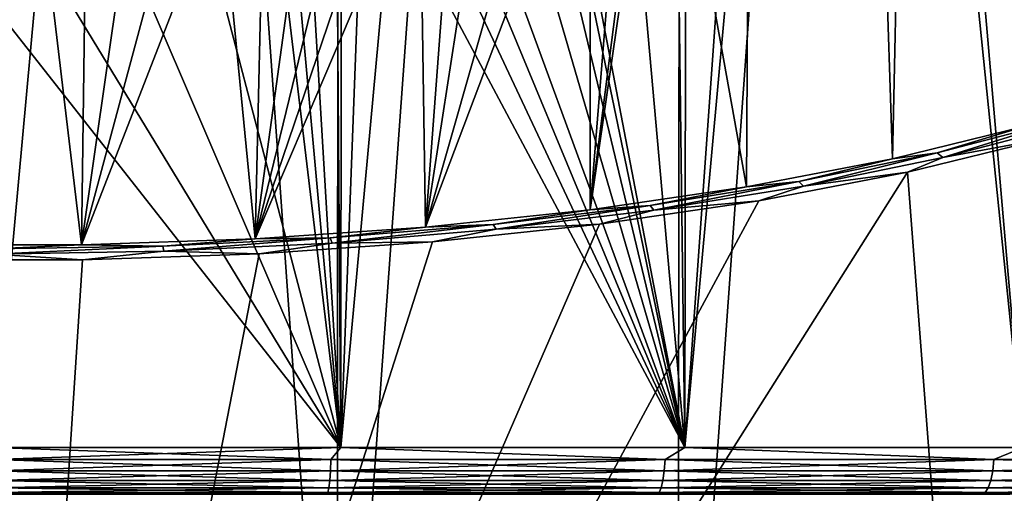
# Model space of a CAD drawing. Header units: millimetres. Extents: x -24 to 24, y 0 to 188.
# Tile 362 of 460: x 0.17 to 6.52, y 150.81 to 153.86. Entities that reach past the tile are written whole.
import ezdxf

# ---------------------------------------------------------------- set-up
doc = ezdxf.new("R2010")
doc.units = ezdxf.units.MM
doc.header["$LTSCALE"] = 58.620611
for name, color, linetype in [('166', 7, 'CONTINUOUS'), ('169', 7, 'CONTINUOUS'), ('401', 7, 'CONTINUOUS'), ('402', 7, 'CONTINUOUS'), ('75', 7, 'CONTINUOUS'), ('88', 7, 'CONTINUOUS')]:
    doc.layers.add(name, color=color, linetype=linetype)

msp = doc.modelspace()

# ---------------------------------------------------------------- linework, layer by layer
at = {"layer": '166', "color": 7, "linetype": 'CONTINUOUS'}
for points in [[(6.7698, 153.0941, 157.1599), (6.6068, 143.5251, 126.8073), (5.8907, 152.8778, 156.4547), (6.7698, 153.0941, 157.1599)], [(6.6068, 143.5251, 126.8073), (0, 143.5468, 126.8004), (5.8907, 152.8778, 156.4547), (6.6068, 143.5251, 126.8073)], [(5.8907, 152.8778, 156.4547), (0, 143.5468, 126.8004), (4.9317, 152.6933, 155.8516), (5.8907, 152.8778, 156.4547)], [(4.9317, 152.6933, 155.8516), (0, 143.5468, 126.8004), (3.9061, 152.543, 155.3591), (4.9317, 152.6933, 155.8516)], [(3.9061, 152.543, 155.3591), (0, 143.5468, 126.8004), (2.8278, 152.4286, 154.9837), (3.9061, 152.543, 155.3591)], [(2.8278, 152.4286, 154.9837), (0, 143.5468, 126.8004), (1.7113, 152.3516, 154.7307), (2.8278, 152.4286, 154.9837)], [(0.5718, 152.3128, 154.6033), (0, 143.5468, 126.8004), (-0.576, 152.3128, 154.6033), (0.5718, 152.3128, 154.6033)], [(1.7113, 152.3516, 154.7307), (0, 143.5468, 126.8004), (0.5718, 152.3128, 154.6033), (1.7113, 152.3516, 154.7307)]]:
    msp.add_3dface(points, dxfattribs=at)
at = {"layer": '169', "color": 7, "linetype": 'CONTINUOUS'}
for points in [[(0, 147.642, 255.5309), (2.2148, 147.6112, 255.4333), (0, 178.708, 246.0331), (0, 147.642, 255.5309)], [(0, 178.708, 246.0331), (2.2148, 147.6112, 255.4333), (2.2341, 178.675, 245.9355), (0, 178.708, 246.0331)], [(2.2341, 178.675, 245.9355), (2.2148, 147.6112, 255.4333), (4.4497, 178.5763, 245.6435), (2.2341, 178.675, 245.9355)], [(2.2148, 147.6112, 255.4333), (4.4108, 147.5191, 255.1411), (4.4497, 178.5763, 245.6435), (2.2148, 147.6112, 255.4333)], [(4.4497, 178.5763, 245.6435), (4.4108, 147.5191, 255.1411), (6.6281, 178.4128, 245.1594), (4.4497, 178.5763, 245.6435)], [(4.4108, 147.5191, 255.1411), (6.5691, 147.3664, 254.657), (6.6281, 178.4128, 245.1594), (4.4108, 147.5191, 255.1411)]]:
    msp.add_3dface(points, dxfattribs=at)
at = {"layer": '401', "color": 7, "linetype": 'CONTINUOUS'}
for points in [[(6.8992, 153.2165, 157.4093), (6.1182, 152.9733, 156.6751), (6.0829, 153.0027, 156.7124), (6.8992, 153.2165, 157.4093)], [(6.8992, 153.2165, 157.4093), (6.0829, 153.0027, 156.7124), (6.6598, 153.1764, 157.2592), (6.8992, 153.2165, 157.4093)], [(6.9392, 153.1883, 157.3761), (6.1182, 152.9733, 156.6751), (6.8992, 153.2165, 157.4093), (6.9392, 153.1883, 157.3761)], [(6.6598, 153.1764, 157.2592), (6.0829, 153.0027, 156.7124), (5.7955, 152.9638, 156.5658), (6.6598, 153.1764, 157.2592)], [(6.9392, 153.1883, 157.3761), (6.7698, 153.0941, 157.1599), (6.1182, 152.9733, 156.6751), (6.9392, 153.1883, 157.3761)], [(6.7698, 153.0941, 157.1599), (5.8907, 152.8778, 156.4547), (6.1182, 152.9733, 156.6751), (6.7698, 153.0941, 157.1599)], [(6.0829, 153.0027, 156.7124), (5.2202, 152.7871, 156.0663), (5.1901, 152.8175, 156.1071), (6.0829, 153.0027, 156.7124)], [(6.0829, 153.0027, 156.7124), (5.1901, 152.8175, 156.1071), (5.7955, 152.9638, 156.5658), (6.0829, 153.0027, 156.7124)], [(6.1182, 152.9733, 156.6751), (5.2202, 152.7871, 156.0663), (6.0829, 153.0027, 156.7124), (6.1182, 152.9733, 156.6751)], [(5.7955, 152.9638, 156.5658), (5.1901, 152.8175, 156.1071), (4.8525, 152.7825, 155.9728), (5.7955, 152.9638, 156.5658)], [(6.1182, 152.9733, 156.6751), (5.8907, 152.8778, 156.4547), (5.2202, 152.7871, 156.0663), (6.1182, 152.9733, 156.6751)], [(5.8907, 152.8778, 156.4547), (4.9317, 152.6933, 155.8516), (5.2202, 152.7871, 156.0663), (5.8907, 152.8778, 156.4547)], [(5.1901, 152.8175, 156.1071), (4.2565, 152.6317, 155.5573), (4.232, 152.6631, 155.6011), (5.1901, 152.8175, 156.1071)], [(5.1901, 152.8175, 156.1071), (4.232, 152.6631, 155.6011), (4.8525, 152.7825, 155.9728), (5.1901, 152.8175, 156.1071)], [(5.2202, 152.7871, 156.0663), (4.2565, 152.6317, 155.5573), (5.1901, 152.8175, 156.1071), (5.2202, 152.7871, 156.0663)], [(4.8525, 152.7825, 155.9728), (4.232, 152.6631, 155.6011), (3.8441, 152.6347, 155.4885), (4.8525, 152.7825, 155.9728)], [(5.2202, 152.7871, 156.0663), (4.9317, 152.6933, 155.8516), (4.2565, 152.6317, 155.5573), (5.2202, 152.7871, 156.0663)], [(4.9317, 152.6933, 155.8516), (3.9061, 152.543, 155.3591), (4.2565, 152.6317, 155.5573), (4.9317, 152.6933, 155.8516)], [(3.8441, 152.6347, 155.4885), (3.2206, 152.5411, 155.2008), (2.7836, 152.5223, 155.1193), (3.8441, 152.6347, 155.4885)], [(4.232, 152.6631, 155.6011), (3.2393, 152.5091, 155.1547), (3.2206, 152.5411, 155.2008), (4.232, 152.6631, 155.6011)], [(4.232, 152.6631, 155.6011), (3.2206, 152.5411, 155.2008), (3.8441, 152.6347, 155.4885), (4.232, 152.6631, 155.6011)], [(4.2565, 152.6317, 155.5573), (3.2393, 152.5091, 155.1547), (4.232, 152.6631, 155.6011), (4.2565, 152.6317, 155.5573)], [(4.2565, 152.6317, 155.5573), (3.9061, 152.543, 155.3591), (3.2393, 152.5091, 155.1547), (4.2565, 152.6317, 155.5573)], [(2.7836, 152.5223, 155.1193), (2.1687, 152.4531, 154.9113), (1.6855, 152.4467, 154.8703), (2.7836, 152.5223, 155.1193)], [(3.2206, 152.5411, 155.2008), (2.1813, 152.4206, 154.8635), (2.1687, 152.4531, 154.9113), (3.2206, 152.5411, 155.2008)], [(3.2206, 152.5411, 155.2008), (2.1687, 152.4531, 154.9113), (2.7836, 152.5223, 155.1193), (3.2206, 152.5411, 155.2008)], [(3.2393, 152.5091, 155.1547), (2.1813, 152.4206, 154.8635), (3.2206, 152.5411, 155.2008), (3.2393, 152.5091, 155.1547)], [(3.2393, 152.5091, 155.1547), (2.8278, 152.4286, 154.9837), (2.1813, 152.4206, 154.8635), (3.2393, 152.5091, 155.1547)], [(3.9061, 152.543, 155.3591), (2.8278, 152.4286, 154.9837), (3.2393, 152.5091, 155.1547), (3.9061, 152.543, 155.3591)], [(1.6855, 152.4467, 154.8703), (1.0896, 152.4, 154.7362), (0.5647, 152.4087, 154.745), (1.6855, 152.4467, 154.8703)], [(2.1687, 152.4531, 154.9113), (1.0959, 152.3672, 154.6875), (1.0896, 152.4, 154.7362), (2.1687, 152.4531, 154.9113)], [(2.1687, 152.4531, 154.9113), (1.0896, 152.4, 154.7362), (1.6855, 152.4467, 154.8703), (2.1687, 152.4531, 154.9113)], [(2.1813, 152.4206, 154.8635), (1.0959, 152.3672, 154.6875), (2.1687, 152.4531, 154.9113), (2.1813, 152.4206, 154.8635)], [(2.8278, 152.4286, 154.9837), (1.7113, 152.3516, 154.7307), (2.1813, 152.4206, 154.8635), (2.8278, 152.4286, 154.9837)], [(0.5647, 152.4087, 154.745), (-0.0032, 152.3824, 154.6779), (-0.5641, 152.4089, 154.7449), (0.5647, 152.4087, 154.745)], [(1.0896, 152.4, 154.7362), (-0.0032, 152.3824, 154.6779), (0.5647, 152.4087, 154.745), (1.0896, 152.4, 154.7362)], [(1.0959, 152.3672, 154.6875), (-0.0032, 152.3495, 154.6288), (1.0896, 152.4, 154.7362), (1.0959, 152.3672, 154.6875)], [(1.0896, 152.4, 154.7362), (-0.0032, 152.3495, 154.6288), (-0.0032, 152.3824, 154.6779), (1.0896, 152.4, 154.7362)], [(1.0959, 152.3672, 154.6875), (0.5718, 152.3128, 154.6033), (-0.0032, 152.3495, 154.6288), (1.0959, 152.3672, 154.6875)], [(1.7113, 152.3516, 154.7307), (0.5718, 152.3128, 154.6033), (1.0959, 152.3672, 154.6875), (1.7113, 152.3516, 154.7307)], [(2.1813, 152.4206, 154.8635), (1.7113, 152.3516, 154.7307), (1.0959, 152.3672, 154.6875), (2.1813, 152.4206, 154.8635)], [(0.5718, 152.3128, 154.6033), (-0.576, 152.3128, 154.6033), (-0.0032, 152.3495, 154.6288), (0.5718, 152.3128, 154.6033)]]:
    msp.add_3dface(points, dxfattribs=at)
at = {"layer": '402', "color": 7, "linetype": 'CONTINUOUS'}
for points in [[(4.9905, 177.4877, 234.33), (4.8525, 152.7825, 155.9728), (4.308, 155.8268, 165.6193), (4.9905, 177.4877, 234.33)], [(5.7955, 152.9638, 156.5658), (4.8525, 152.7825, 155.9728), (4.9905, 177.4877, 234.33), (5.7955, 152.9638, 156.5658)], [(6.3188, 177.2988, 233.7578), (5.7955, 152.9638, 156.5658), (4.9905, 177.4877, 234.33), (6.3188, 177.2988, 233.7578)], [(6.6598, 153.1764, 157.2592), (5.7955, 152.9638, 156.5658), (6.3188, 177.2988, 233.7578), (6.6598, 153.1764, 157.2592)], [(7.5755, 177.0674, 233.0547), (6.6598, 153.1764, 157.2592), (6.3188, 177.2988, 233.7578), (7.5755, 177.0674, 233.0547)], [(4.8525, 152.7825, 155.9728), (3.8441, 152.6347, 155.4885), (4.308, 155.8268, 165.6193), (4.8525, 152.7825, 155.9728)], [(4.308, 155.8268, 165.6193), (3.8441, 152.6347, 155.4885), (4.2297, 155.6572, 165.0801), (4.308, 155.8268, 165.6193)], [(4.2297, 155.6572, 165.0801), (3.8441, 152.6347, 155.4885), (4.0743, 155.4924, 164.5552), (4.2297, 155.6572, 165.0801)], [(4.0743, 155.4924, 164.5552), (3.8441, 152.6347, 155.4885), (3.8441, 155.3352, 164.0533), (4.0743, 155.4924, 164.5552)], [(3.8441, 152.6347, 155.4885), (2.7836, 152.5223, 155.1193), (3.8441, 155.3352, 164.0533), (3.8441, 152.6347, 155.4885)], [(3.8441, 155.3352, 164.0533), (2.7836, 152.5223, 155.1193), (3.5426, 155.1885, 163.5838), (3.8441, 155.3352, 164.0533)], [(3.5426, 155.1885, 163.5838), (2.7836, 152.5223, 155.1193), (3.1747, 155.0548, 163.1555), (3.5426, 155.1885, 163.5838)], [(3.1747, 155.0548, 163.1555), (2.7836, 152.5223, 155.1193), (2.9675, 154.9937, 162.9592), (3.1747, 155.0548, 163.1555)], [(2.9675, 154.9937, 162.9592), (2.7836, 152.5223, 155.1193), (2.7461, 154.9367, 162.7762), (2.9675, 154.9937, 162.9592)], [(2.7836, 152.5223, 155.1193), (1.6855, 152.4467, 154.8703), (2.7461, 154.9367, 162.7762), (2.7836, 152.5223, 155.1193)], [(2.7461, 154.9367, 162.7762), (1.6855, 152.4467, 154.8703), (2.5116, 154.8843, 162.6078), (2.7461, 154.9367, 162.7762)], [(2.5116, 154.8843, 162.6078), (1.6855, 152.4467, 154.8703), (2.2648, 154.8366, 162.4544), (2.5116, 154.8843, 162.6078)], [(2.2648, 154.8366, 162.4544), (1.6855, 152.4467, 154.8703), (2.0068, 154.7939, 162.3169), (2.2648, 154.8366, 162.4544)], [(2.0068, 154.7939, 162.3169), (1.6855, 152.4467, 154.8703), (1.7389, 154.7564, 162.1962), (2.0068, 154.7939, 162.3169)], [(1.6855, 152.4467, 154.8703), (0.5647, 152.4087, 154.745), (1.4627, 154.7244, 162.093), (1.6855, 152.4467, 154.8703)], [(1.4627, 154.7244, 162.093), (0.5647, 152.4087, 154.745), (1.1793, 154.698, 162.0077), (1.4627, 154.7244, 162.093)], [(1.7389, 154.7564, 162.1962), (1.6855, 152.4467, 154.8703), (1.4627, 154.7244, 162.093), (1.7389, 154.7564, 162.1962)], [(0.5647, 152.4087, 154.745), (-0.5641, 152.4089, 154.7449), (0.2986, 154.6535, 161.8639), (0.5647, 152.4087, 154.745)], [(0.2986, 154.6535, 161.8639), (-0.5641, 152.4089, 154.7449), (0.0005, 154.6505, 161.8542), (0.2986, 154.6535, 161.8639)], [(0.5958, 154.6624, 161.8929), (0.5647, 152.4087, 154.745), (0.2986, 154.6535, 161.8639), (0.5958, 154.6624, 161.8929)], [(1.1793, 154.698, 162.0077), (0.5647, 152.4087, 154.745), (0.89, 154.6773, 161.9409), (1.1793, 154.698, 162.0077)], [(0.89, 154.6773, 161.9409), (0.5647, 152.4087, 154.745), (0.5958, 154.6624, 161.8929), (0.89, 154.6773, 161.9409)]]:
    msp.add_3dface(points, dxfattribs=at)
at = {"layer": '75', "color": 7, "linetype": 'CONTINUOUS'}
for points in [[(4.2949, 163.7199, 23.8666), (3.241, 157.442, 24.0324), (4.4559, 151.1, 23.8371), (4.2949, 163.7199, 23.8666)], [(5.3529, 163.7006, 23.6518), (4.2949, 163.7199, 23.8666), (4.4559, 151.1, 23.8371), (5.3529, 163.7006, 23.6518)], [(6.6363, 151.1, 23.3243), (5.3529, 163.7006, 23.6518), (4.4559, 151.1, 23.8371), (6.6363, 151.1, 23.3243)], [(6.4006, 163.6771, 23.3901), (5.3529, 163.7006, 23.6518), (6.6363, 151.1, 23.3243), (6.4006, 163.6771, 23.3901)], [(7.0363, 163.6609, 23.2067), (6.4006, 163.6771, 23.3901), (6.6363, 151.1, 23.3243), (7.0363, 163.6609, 23.2067)], [(0, 163.3645, -24.25), (1.1248, 163.3645, -24.2239), (0, 151.1, -24.25), (0, 163.3645, -24.25)], [(0, 151.1, -24.25), (1.1248, 163.3645, -24.2239), (2.2375, 151.1, -24.1466), (0, 151.1, -24.25)], [(1.1248, 163.3645, -24.2239), (2.2471, 163.3645, -24.1457), (2.2375, 151.1, -24.1466), (1.1248, 163.3645, -24.2239)], [(2.2471, 163.3645, -24.1457), (3.3646, 163.3645, -24.0155), (2.2375, 151.1, -24.1466), (2.2471, 163.3645, -24.1457)], [(2.2375, 151.1, -24.1466), (3.3646, 163.3645, -24.0155), (4.4559, 151.1, -23.8371), (2.2375, 151.1, -24.1466)], [(3.3646, 163.3645, -24.0155), (4.4748, 163.3645, -23.8336), (4.4559, 151.1, -23.8371), (3.3646, 163.3645, -24.0155)], [(4.4748, 163.3645, -23.8336), (5.5755, 163.3645, -23.6004), (4.4559, 151.1, -23.8371), (4.4748, 163.3645, -23.8336)], [(4.4559, 151.1, -23.8371), (5.5755, 163.3645, -23.6004), (6.6363, 151.1, -23.3243), (4.4559, 151.1, -23.8371)], [(5.5755, 163.3645, -23.6004), (6.6641, 163.3645, -23.3164), (6.6363, 151.1, -23.3243), (5.5755, 163.3645, -23.6004)], [(3.241, 157.442, 24.0324), (3.241, 156.958, 24.0324), (4.4559, 151.1, 23.8371), (3.241, 157.442, 24.0324)], [(3.241, 156.958, 24.0324), (3.1691, 156.4792, 24.042), (4.4559, 151.1, 23.8371), (3.241, 156.958, 24.0324)], [(3.1691, 156.4792, 24.042), (3.0265, 156.0155, 24.0604), (4.4559, 151.1, 23.8371), (3.1691, 156.4792, 24.042)], [(3.0265, 156.0155, 24.0604), (2.8159, 155.5773, 24.086), (4.4559, 151.1, 23.8371), (3.0265, 156.0155, 24.0604)], [(2.8159, 155.5773, 24.086), (2.6865, 155.371, 24.1007), (4.4559, 151.1, 23.8371), (2.8159, 155.5773, 24.086)], [(2.6865, 155.371, 24.1007), (2.5418, 155.1747, 24.1164), (4.4559, 151.1, 23.8371), (2.6865, 155.371, 24.1007)], [(2.5418, 155.1747, 24.1164), (2.3828, 154.9898, 24.1327), (4.4559, 151.1, 23.8371), (2.5418, 155.1747, 24.1164)], [(2.3828, 154.9898, 24.1327), (2.2102, 154.8173, 24.1491), (2.2375, 151.1, 24.1466), (2.3828, 154.9898, 24.1327)], [(4.4559, 151.1, 23.8371), (2.3828, 154.9898, 24.1327), (2.2375, 151.1, 24.1466), (4.4559, 151.1, 23.8371)], [(2.2102, 154.8173, 24.1491), (2.0253, 154.6583, 24.1653), (2.2375, 151.1, 24.1466), (2.2102, 154.8173, 24.1491)], [(2.0253, 154.6583, 24.1653), (1.8291, 154.5136, 24.1809), (2.2375, 151.1, 24.1466), (2.0253, 154.6583, 24.1653)], [(1.8291, 154.5136, 24.1809), (1.4074, 154.2706, 24.2091), (2.2375, 151.1, 24.1466), (1.8291, 154.5136, 24.1809)], [(1.4074, 154.2706, 24.2091), (0.9552, 154.0935, 24.2312), (2.2375, 151.1, 24.1466), (1.4074, 154.2706, 24.2091)], [(0.9552, 154.0935, 24.2312), (0.4827, 153.986, 24.2452), (2.2375, 151.1, 24.1466), (0.9552, 154.0935, 24.2312)], [(0.4827, 153.986, 24.2452), (0, 153.95, 24.25), (2.2375, 151.1, 24.1466), (0.4827, 153.986, 24.2452)], [(0, 153.95, 24.25), (0, 151.1, 24.25), (2.2375, 151.1, 24.1466), (0, 153.95, 24.25)]]:
    msp.add_3dface(points, dxfattribs=at)
at = {"layer": '88', "color": 7, "linetype": 'CONTINUOUS'}
for points in [[(2.2375, 151.1, 24.1466), (0, 151.1, 24.25), (2.1728, 151.0227, 24.1423), (2.2375, 151.1, 24.1466)], [(0, 151.1, 24.25), (0, 151.0227, 24.2399), (2.1728, 151.0227, 24.1423), (0, 151.1, 24.25)], [(0, 151.1, -24.25), (2.2375, 151.1, -24.1466), (0, 151.0227, -24.2399), (0, 151.1, -24.25)], [(0, 151.0227, -24.2399), (2.2375, 151.1, -24.1466), (2.1728, 151.0227, -24.1423), (0, 151.0227, -24.2399)], [(2.1728, 151.0227, -24.1423), (2.2375, 151.1, -24.1466), (4.3282, 151.0227, -23.8503), (2.1728, 151.0227, -24.1423)], [(4.3282, 151.0227, 23.8503), (2.2375, 151.1, 24.1466), (2.1728, 151.0227, 24.1423), (4.3282, 151.0227, 23.8503)], [(2.2375, 151.1, -24.1466), (4.4559, 151.1, -23.8371), (4.3282, 151.0227, -23.8503), (2.2375, 151.1, -24.1466)], [(4.4559, 151.1, 23.8371), (2.2375, 151.1, 24.1466), (4.3282, 151.0227, 23.8503), (4.4559, 151.1, 23.8371)], [(4.3282, 151.0227, -23.8503), (4.4559, 151.1, -23.8371), (6.4487, 151.0227, -23.3663), (4.3282, 151.0227, -23.8503)], [(6.4487, 151.0227, 23.3663), (4.4559, 151.1, 23.8371), (4.3282, 151.0227, 23.8503), (6.4487, 151.0227, 23.3663)], [(4.4559, 151.1, -23.8371), (6.6363, 151.1, -23.3243), (6.4487, 151.0227, -23.3663), (4.4559, 151.1, -23.8371)], [(6.6363, 151.1, 23.3243), (4.4559, 151.1, 23.8371), (6.4487, 151.0227, 23.3663), (6.6363, 151.1, 23.3243)], [(6.4487, 151.0227, -23.3663), (6.6363, 151.1, -23.3243), (8.5173, 151.0227, -22.6942), (6.4487, 151.0227, -23.3663)], [(8.5173, 151.0227, 22.6942), (6.6363, 151.1, 23.3243), (6.4487, 151.0227, 23.3663), (8.5173, 151.0227, 22.6942)], [(0, 151.0227, 24.2399), (0, 150.9502, 24.2099), (2.1702, 150.9502, 24.1125), (0, 151.0227, 24.2399)], [(2.1728, 151.0227, 24.1423), (0, 151.0227, 24.2399), (2.1702, 150.9502, 24.1125), (2.1728, 151.0227, 24.1423)], [(0, 150.9502, -24.2099), (0, 151.0227, -24.2399), (2.1728, 151.0227, -24.1423), (0, 150.9502, -24.2099)], [(0, 150.9502, -24.2099), (2.1728, 151.0227, -24.1423), (2.1702, 150.9502, -24.1125), (0, 150.9502, -24.2099)], [(2.1728, 151.0227, -24.1423), (4.3282, 151.0227, -23.8503), (2.1702, 150.9502, -24.1125), (2.1728, 151.0227, -24.1423)], [(2.1702, 150.9502, -24.1125), (4.3282, 151.0227, -23.8503), (4.3228, 150.9502, -23.8209), (2.1702, 150.9502, -24.1125)], [(4.3228, 150.9502, 23.8209), (2.1728, 151.0227, 24.1423), (2.1702, 150.9502, 24.1125), (4.3228, 150.9502, 23.8209)], [(4.3282, 151.0227, 23.8503), (2.1728, 151.0227, 24.1423), (4.3228, 150.9502, 23.8209), (4.3282, 151.0227, 23.8503)], [(4.3282, 151.0227, -23.8503), (6.4487, 151.0227, -23.3663), (4.3228, 150.9502, -23.8209), (4.3282, 151.0227, -23.8503)], [(4.3228, 150.9502, -23.8209), (6.4487, 151.0227, -23.3663), (6.4407, 150.9502, -23.3375), (4.3228, 150.9502, -23.8209)], [(6.4407, 150.9502, 23.3375), (4.3282, 151.0227, 23.8503), (4.3228, 150.9502, 23.8209), (6.4407, 150.9502, 23.3375)], [(6.4487, 151.0227, 23.3663), (4.3282, 151.0227, 23.8503), (6.4407, 150.9502, 23.3375), (6.4487, 151.0227, 23.3663)], [(6.4487, 151.0227, -23.3663), (8.5173, 151.0227, -22.6942), (6.4407, 150.9502, -23.3375), (6.4487, 151.0227, -23.3663)], [(6.4407, 150.9502, -23.3375), (8.5173, 151.0227, -22.6942), (8.5068, 150.9502, -22.6662), (6.4407, 150.9502, -23.3375)], [(8.5068, 150.9502, 22.6662), (6.4487, 151.0227, 23.3663), (6.4407, 150.9502, 23.3375), (8.5068, 150.9502, 22.6662)], [(8.5173, 151.0227, 22.6942), (6.4487, 151.0227, 23.3663), (8.5068, 150.9502, 22.6662), (8.5173, 151.0227, 22.6942)], [(0, 150.9502, 24.2099), (0, 150.888, 24.1622), (2.1659, 150.888, 24.065), (0, 150.9502, 24.2099)], [(2.1702, 150.9502, 24.1125), (0, 150.9502, 24.2099), (2.1659, 150.888, 24.065), (2.1702, 150.9502, 24.1125)], [(0, 150.888, -24.1622), (0, 150.9502, -24.2099), (2.1702, 150.9502, -24.1125), (0, 150.888, -24.1622)], [(0, 150.888, -24.1622), (2.1702, 150.9502, -24.1125), (2.1659, 150.888, -24.065), (0, 150.888, -24.1622)], [(2.1702, 150.9502, -24.1125), (4.3228, 150.9502, -23.8209), (2.1659, 150.888, -24.065), (2.1702, 150.9502, -24.1125)], [(2.1659, 150.888, -24.065), (4.3228, 150.9502, -23.8209), (4.3143, 150.888, -23.7739), (2.1659, 150.888, -24.065)], [(4.3143, 150.888, 23.7739), (2.1702, 150.9502, 24.1125), (2.1659, 150.888, 24.065), (4.3143, 150.888, 23.7739)], [(4.3228, 150.9502, 23.8209), (2.1702, 150.9502, 24.1125), (4.3143, 150.888, 23.7739), (4.3228, 150.9502, 23.8209)], [(4.3228, 150.9502, -23.8209), (6.4407, 150.9502, -23.3375), (4.3143, 150.888, -23.7739), (4.3228, 150.9502, -23.8209)], [(4.3143, 150.888, -23.7739), (6.4407, 150.9502, -23.3375), (6.428, 150.888, -23.2915), (4.3143, 150.888, -23.7739)], [(6.428, 150.888, 23.2915), (4.3228, 150.9502, 23.8209), (4.3143, 150.888, 23.7739), (6.428, 150.888, 23.2915)], [(6.4407, 150.9502, 23.3375), (4.3228, 150.9502, 23.8209), (6.428, 150.888, 23.2915), (6.4407, 150.9502, 23.3375)], [(6.4407, 150.9502, -23.3375), (8.5068, 150.9502, -22.6662), (6.428, 150.888, -23.2915), (6.4407, 150.9502, -23.3375)], [(6.428, 150.888, -23.2915), (8.5068, 150.9502, -22.6662), (8.49, 150.888, -22.6215), (6.428, 150.888, -23.2915)], [(8.49, 150.888, 22.6215), (6.4407, 150.9502, 23.3375), (6.428, 150.888, 23.2915), (8.49, 150.888, 22.6215)], [(8.5068, 150.9502, 22.6662), (6.4407, 150.9502, 23.3375), (8.49, 150.888, 22.6215), (8.5068, 150.9502, 22.6662)], [(0, 150.888, 24.1622), (0, 150.8402, 24.1001), (2.1603, 150.8402, 24.003), (0, 150.888, 24.1622)], [(2.1659, 150.888, 24.065), (0, 150.888, 24.1622), (2.1603, 150.8402, 24.003), (2.1659, 150.888, 24.065)], [(0, 150.8402, -24.1001), (0, 150.888, -24.1622), (2.1659, 150.888, -24.065), (0, 150.8402, -24.1001)], [(0, 150.8402, -24.1001), (2.1659, 150.888, -24.065), (2.1603, 150.8402, -24.003), (0, 150.8402, -24.1001)], [(2.1659, 150.888, -24.065), (4.3143, 150.888, -23.7739), (2.1603, 150.8402, -24.003), (2.1659, 150.888, -24.065)], [(2.1603, 150.8402, -24.003), (4.3143, 150.888, -23.7739), (4.3032, 150.8402, -23.7128), (2.1603, 150.8402, -24.003)], [(4.3032, 150.8402, 23.7128), (2.1659, 150.888, 24.065), (2.1603, 150.8402, 24.003), (4.3032, 150.8402, 23.7128)], [(4.3143, 150.888, 23.7739), (2.1659, 150.888, 24.065), (4.3032, 150.8402, 23.7128), (4.3143, 150.888, 23.7739)], [(4.3143, 150.888, -23.7739), (6.428, 150.888, -23.2915), (4.3032, 150.8402, -23.7128), (4.3143, 150.888, -23.7739)], [(4.3032, 150.8402, -23.7128), (6.428, 150.888, -23.2915), (6.4115, 150.8402, -23.2316), (4.3032, 150.8402, -23.7128)], [(6.4115, 150.8402, 23.2316), (4.3143, 150.888, 23.7739), (4.3032, 150.8402, 23.7128), (6.4115, 150.8402, 23.2316)], [(6.428, 150.888, 23.2915), (4.3143, 150.888, 23.7739), (6.4115, 150.8402, 23.2316), (6.428, 150.888, 23.2915)], [(6.428, 150.888, -23.2915), (8.49, 150.888, -22.6215), (6.4115, 150.8402, -23.2316), (6.428, 150.888, -23.2915)], [(6.4115, 150.8402, -23.2316), (8.49, 150.888, -22.6215), (8.4682, 150.8402, -22.5633), (6.4115, 150.8402, -23.2316)], [(8.4682, 150.8402, 22.5633), (6.428, 150.888, 23.2915), (6.4115, 150.8402, 23.2316), (8.4682, 150.8402, 22.5633)], [(8.49, 150.888, 22.6215), (6.428, 150.888, 23.2915), (8.4682, 150.8402, 22.5633), (8.49, 150.888, 22.6215)], [(0, 150.8402, 24.1001), (0, 150.8102, 24.0276), (2.1538, 150.8102, 23.9309), (0, 150.8402, 24.1001)], [(2.1603, 150.8402, 24.003), (0, 150.8402, 24.1001), (2.1538, 150.8102, 23.9309), (2.1603, 150.8402, 24.003)], [(0, 150.8102, -24.0276), (0, 150.8402, -24.1001), (2.1603, 150.8402, -24.003), (0, 150.8102, -24.0276)], [(0, 150.8102, -24.0276), (2.1603, 150.8402, -24.003), (2.1538, 150.8102, -23.9309), (0, 150.8102, -24.0276)], [(0, 150.8, 23.95), (2.2063, 150.8, 23.8482), (0, 150.8102, 24.0276), (0, 150.8, 23.95)], [(0, 150.8102, 24.0276), (2.2063, 150.8, 23.8482), (2.1538, 150.8102, 23.9309), (0, 150.8102, 24.0276)], [(2.2063, 150.8, -23.8482), (0, 150.8, -23.95), (2.1538, 150.8102, -23.9309), (2.2063, 150.8, -23.8482)], [(0, 150.8, -23.95), (0, 150.8102, -24.0276), (2.1538, 150.8102, -23.9309), (0, 150.8, -23.95)], [(2.1603, 150.8402, -24.003), (4.3032, 150.8402, -23.7128), (2.1538, 150.8102, -23.9309), (2.1603, 150.8402, -24.003)], [(2.1538, 150.8102, -23.9309), (4.3032, 150.8402, -23.7128), (4.2903, 150.8102, -23.6415), (2.1538, 150.8102, -23.9309)], [(4.2903, 150.8102, 23.6415), (2.1603, 150.8402, 24.003), (2.1538, 150.8102, 23.9309), (4.2903, 150.8102, 23.6415)], [(2.2063, 150.8, 23.8482), (4.2903, 150.8102, 23.6415), (2.1538, 150.8102, 23.9309), (2.2063, 150.8, 23.8482)], [(2.2063, 150.8, -23.8482), (2.1538, 150.8102, -23.9309), (4.2903, 150.8102, -23.6415), (2.2063, 150.8, -23.8482)], [(4.3032, 150.8402, 23.7128), (2.1603, 150.8402, 24.003), (4.2903, 150.8102, 23.6415), (4.3032, 150.8402, 23.7128)], [(2.2063, 150.8, 23.8482), (4.3978, 150.8, 23.5428), (4.2903, 150.8102, 23.6415), (2.2063, 150.8, 23.8482)], [(4.3978, 150.8, -23.5428), (2.2063, 150.8, -23.8482), (4.2903, 150.8102, -23.6415), (4.3978, 150.8, -23.5428)], [(4.3032, 150.8402, -23.7128), (6.4115, 150.8402, -23.2316), (4.2903, 150.8102, -23.6415), (4.3032, 150.8402, -23.7128)], [(4.2903, 150.8102, -23.6415), (6.4115, 150.8402, -23.2316), (6.3922, 150.8102, -23.1618), (4.2903, 150.8102, -23.6415)], [(6.3922, 150.8102, 23.1618), (4.3032, 150.8402, 23.7128), (4.2903, 150.8102, 23.6415), (6.3922, 150.8102, 23.1618)], [(4.3978, 150.8, 23.5428), (6.3922, 150.8102, 23.1618), (4.2903, 150.8102, 23.6415), (4.3978, 150.8, 23.5428)], [(4.3978, 150.8, -23.5428), (4.2903, 150.8102, -23.6415), (6.3922, 150.8102, -23.1618), (4.3978, 150.8, -23.5428)], [(6.4115, 150.8402, 23.2316), (4.3032, 150.8402, 23.7128), (6.3922, 150.8102, 23.1618), (6.4115, 150.8402, 23.2316)], [(4.3978, 150.8, 23.5428), (6.5513, 150.8, 23.0366), (6.3922, 150.8102, 23.1618), (4.3978, 150.8, 23.5428)], [(6.5513, 150.8, -23.0366), (4.3978, 150.8, -23.5428), (6.3922, 150.8102, -23.1618), (6.5513, 150.8, -23.0366)], [(6.4115, 150.8402, -23.2316), (8.4682, 150.8402, -22.5633), (6.3922, 150.8102, -23.1618), (6.4115, 150.8402, -23.2316)], [(6.3922, 150.8102, -23.1618), (8.4682, 150.8402, -22.5633), (8.4427, 150.8102, -22.4955), (6.3922, 150.8102, -23.1618)], [(8.4427, 150.8102, 22.4955), (6.4115, 150.8402, 23.2316), (6.3922, 150.8102, 23.1618), (8.4427, 150.8102, 22.4955)], [(6.5513, 150.8, 23.0366), (8.4427, 150.8102, 22.4955), (6.3922, 150.8102, 23.1618), (6.5513, 150.8, 23.0366)], [(6.5513, 150.8, -23.0366), (6.3922, 150.8102, -23.1618), (8.4427, 150.8102, -22.4955), (6.5513, 150.8, -23.0366)], [(8.4682, 150.8402, 22.5633), (6.4115, 150.8402, 23.2316), (8.4427, 150.8102, 22.4955), (8.4682, 150.8402, 22.5633)]]:
    msp.add_3dface(points, dxfattribs=at)

doc.saveas('drawing.dxf')
